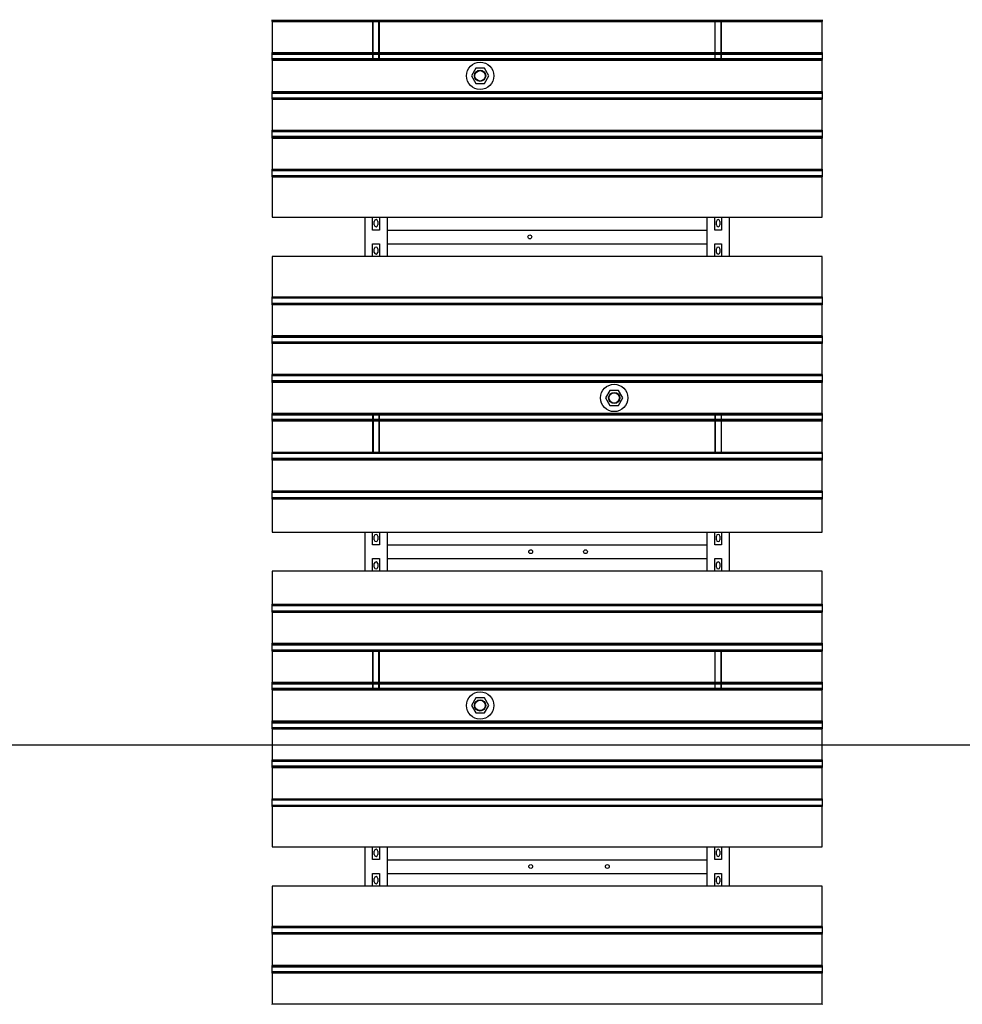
# Model space of a CAD drawing. Extents: x -89225 to 110569, y 13360 to 87647.
# Tile 265 of 478: x 37856 to 41300, y 66316 to 69913. Entities that reach past the tile are written whole.
import ezdxf

# ---------------------------------------------------------------- set-up
doc = ezdxf.new("R2010")
doc.units = 0
doc.layers.add('4', color=4, linetype='Continuous', lineweight=25)
doc.layers.add('Iv-Lines 035', color=4, linetype='Continuous')

# ---------------------------------------------------------------- blocks, each defined once
blk = doc.blocks.new('Beluchtingselementen Bosman')
for p, q in [((1278289.4, -868150.8), (1278289.4, -868149.3)), ((1278289.4, -868150.8), (1278289.4, -868152.1)), ((1278289.4, -868150.8), (1280299.4, -868150.8)), ((1278289.4, -868154.9), (1278289.4, -868152.1)), ((1278289.4, -868152.1), (1280299.4, -868152.1)), ((1278289.4, -868155.6), (1278289.4, -868154.9)), ((1278289.4, -868154.9), (1280299.4, -868154.9)), ((1278289.4, -868155.6), (1278289.4, -868269)), ((1278289.4, -868155.6), (1280299.4, -868155.6)), ((1278656.9, -868155.6), (1278656.9, -868269)), ((1278658.9, -868269), (1278658.9, -868155.6)), ((1278679.9, -868269), (1278679.9, -868155.6)), ((1278681.9, -868269), (1278681.9, -868155.6)), ((1279906.9, -868155.6), (1279906.9, -868269)), ((1279908.9, -868269), (1279908.9, -868155.6)), ((1279929.9, -868269), (1279929.9, -868155.6)), ((1279931.9, -868269), (1279931.9, -868155.6)), ((1280299.4, -868149.3), (1280299.4, -868150.8)), ((1280299.4, -868152.1), (1280299.4, -868150.8)), ((1280299.4, -868152.1), (1280299.4, -868154.9)), ((1280299.4, -868154.9), (1280299.4, -868155.6)), ((1280299.4, -868269), (1280299.4, -868155.6)), ((1278289.4, -868269.7), (1278289.4, -868269)), ((1278289.4, -868269), (1280299.4, -868269)), ((1278289.4, -868272.5), (1278289.4, -868269.7)), ((1278289.4, -868269.7), (1280299.4, -868269.7)), ((1278289.4, -868272.5), (1278289.4, -868273.7)), ((1278289.4, -868275.3), (1278289.4, -868273.7)), ((1278289.4, -868273.7), (1280299.4, -868273.7)), ((1278289.4, -868291.3), (1278289.4, -868275.3)), ((1278289.4, -868275.3), (1280299.4, -868275.3)), ((1278656.9, -868275.3), (1278656.9, -868291.3)), ((1278658.9, -868291.3), (1278658.9, -868275.3)), ((1278679.9, -868291.3), (1278679.9, -868275.3)), ((1278681.9, -868291.3), (1278681.9, -868275.3)), ((1279906.9, -868275.3), (1279906.9, -868291.3)), ((1279908.9, -868291.3), (1279908.9, -868275.3)), ((1279929.9, -868291.3), (1279929.9, -868275.3)), ((1279931.9, -868291.3), (1279931.9, -868275.3)), ((1280299.4, -868269), (1280299.4, -868269.7)), ((1280299.4, -868269.7), (1280299.4, -868272.5)), ((1280299.4, -868273.7), (1280299.4, -868272.5)), ((1280299.4, -868273.7), (1280299.4, -868275.3)), ((1280299.4, -868275.3), (1280299.4, -868291.3)), ((1278289.4, -868292.8), (1278289.4, -868291.3)), ((1278289.4, -868291.3), (1280299.4, -868291.3)), ((1278289.4, -868292.8), (1278289.4, -868294.1)), ((1278289.4, -868292.8), (1280299.4, -868292.8)), ((1278289.4, -868296.9), (1278289.4, -868294.1)), ((1278289.4, -868297.6), (1278289.4, -868296.9)), ((1278289.4, -868296.9), (1280299.4, -868296.9)), ((1278289.4, -868297.6), (1278289.4, -868411)), ((1278289.4, -868297.6), (1280299.4, -868297.6)), ((1280299.4, -868291.3), (1280299.4, -868292.8)), ((1280299.4, -868294.1), (1280299.4, -868292.8)), ((1280299.4, -868294.1), (1280299.4, -868296.9)), ((1280299.4, -868296.9), (1280299.4, -868297.6)), ((1280299.4, -868411), (1280299.4, -868297.6)), ((1279033.4, -868326.8), (1279017.6, -868354.4)), ((1279065.2, -868326.7), (1279033.4, -868326.8)), ((1279081.2, -868354.2), (1279065.2, -868326.7)), ((1279017.6, -868354.4), (1279033.6, -868381.9)), ((1279033.6, -868381.9), (1279065.4, -868381.8)), ((1279065.4, -868381.8), (1279081.2, -868354.2)), ((1278289.4, -868411.7), (1278289.4, -868411)), ((1278289.4, -868411), (1280299.4, -868411)), ((1278289.4, -868414.5), (1278289.4, -868411.7)), ((1278289.4, -868411.7), (1280299.4, -868411.7)), ((1278289.4, -868414.5), (1278289.4, -868415.7)), ((1278289.4, -868417.3), (1278289.4, -868415.7)), ((1278289.4, -868415.7), (1280299.4, -868415.7)), ((1278289.4, -868433.3), (1278289.4, -868417.3)), ((1278289.4, -868417.3), (1280299.4, -868417.3)), ((1280299.4, -868411), (1280299.4, -868411.7)), ((1280299.4, -868411.7), (1280299.4, -868414.5)), ((1280299.4, -868415.7), (1280299.4, -868414.5)), ((1280299.4, -868415.7), (1280299.4, -868417.3)), ((1280299.4, -868417.3), (1280299.4, -868433.3)), ((1278289.4, -868434.8), (1278289.4, -868433.3)), ((1278289.4, -868434.8), (1278289.4, -868436.1)), ((1278289.4, -868434.8), (1280299.4, -868434.8)), ((1278289.4, -868438.9), (1278289.4, -868436.1)), ((1278289.4, -868439.6), (1278289.4, -868438.9)), ((1278289.4, -868438.9), (1280299.4, -868438.9)), ((1278289.4, -868439.6), (1278289.4, -868553)), ((1278289.4, -868439.6), (1280299.4, -868439.6)), ((1280299.4, -868433.3), (1280299.4, -868434.8)), ((1280299.4, -868436.1), (1280299.4, -868434.8)), ((1280299.4, -868436.1), (1280299.4, -868438.9)), ((1280299.4, -868438.9), (1280299.4, -868439.6)), ((1280299.4, -868553), (1280299.4, -868439.6)), ((1278289.4, -868553.7), (1278289.4, -868553)), ((1278289.4, -868553), (1280299.4, -868553)), ((1278289.4, -868556.5), (1278289.4, -868553.7)), ((1278289.4, -868553.7), (1280299.4, -868553.7)), ((1278289.4, -868556.5), (1278289.4, -868557.7)), ((1278289.4, -868559.3), (1278289.4, -868557.7)), ((1278289.4, -868557.7), (1280299.4, -868557.7)), ((1278289.4, -868575.3), (1278289.4, -868559.3)), ((1280299.4, -868553), (1280299.4, -868553.7)), ((1280299.4, -868553.7), (1280299.4, -868556.5)), ((1280299.4, -868557.7), (1280299.4, -868556.5)), ((1280299.4, -868557.7), (1280299.4, -868559.3)), ((1280299.4, -868559.3), (1280299.4, -868575.3)), ((1278289.4, -868576.8), (1278289.4, -868575.3)), ((1278289.4, -868575.3), (1280299.4, -868575.3)), ((1278289.4, -868576.8), (1278289.4, -868578.1)), ((1278289.4, -868576.8), (1280299.4, -868576.8)), ((1278289.4, -868580.9), (1278289.4, -868578.1)), ((1278289.4, -868578.1), (1280299.4, -868578.1)), ((1278289.4, -868581.6), (1278289.4, -868580.9)), ((1278289.4, -868580.9), (1280299.4, -868580.9)), ((1278289.4, -868581.6), (1278289.4, -868695)), ((1278289.4, -868581.6), (1280299.4, -868581.6)), ((1280299.4, -868575.3), (1280299.4, -868576.8)), ((1280299.4, -868578.1), (1280299.4, -868576.8)), ((1280299.4, -868578.1), (1280299.4, -868580.9)), ((1280299.4, -868580.9), (1280299.4, -868581.6)), ((1280299.4, -868695), (1280299.4, -868581.6)), ((1278289.4, -868695.7), (1278289.4, -868695)), ((1278289.4, -868695), (1280299.4, -868695)), ((1278289.4, -868698.5), (1278289.4, -868695.7)), ((1278289.4, -868695.7), (1280299.4, -868695.7)), ((1278289.4, -868698.5), (1278289.4, -868699.7)), ((1278289.4, -868698.5), (1280299.4, -868698.5)), ((1278289.4, -868701.3), (1278289.4, -868699.7)), ((1278289.4, -868699.7), (1280299.4, -868699.7)), ((1278289.4, -868717.3), (1278289.4, -868701.3)), ((1280299.4, -868695), (1280299.4, -868695.7)), ((1280299.4, -868695.7), (1280299.4, -868698.5)), ((1280299.4, -868699.7), (1280299.4, -868698.5)), ((1280299.4, -868699.7), (1280299.4, -868701.3)), ((1280299.4, -868701.3), (1280299.4, -868717.3)), ((1278289.4, -868718.8), (1278289.4, -868717.3)), ((1278289.4, -868718.8), (1278289.4, -868720.1)), ((1278289.4, -868718.8), (1280299.4, -868718.8)), ((1278289.4, -868722.9), (1278289.4, -868720.1)), ((1278289.4, -868723.6), (1278289.4, -868722.9)), ((1278289.4, -868722.9), (1280299.4, -868722.9)), ((1278289.4, -868723.6), (1278289.4, -868871.1)), ((1280299.4, -868717.3), (1280299.4, -868718.8)), ((1280299.4, -868720.1), (1280299.4, -868718.8)), ((1280299.4, -868720.1), (1280299.4, -868722.9)), ((1280299.4, -868722.9), (1280299.4, -868723.6)), ((1280299.4, -868871.1), (1280299.4, -868723.6)), ((1278289.4, -868871.1), (1280299.4, -868871.1)), ((1278629.4, -869014.3), (1278629.4, -868871.1)), ((1278656.9, -868917.7), (1278656.9, -868871.1)), ((1278662.9, -868899.1), (1278662.9, -868886.1)), ((1278675.9, -868886.1), (1278675.9, -868899.1)), ((1278681.9, -868871.1), (1278681.9, -868917.7)), ((1278709.4, -868871.1), (1278709.4, -869014.3)), ((1279879.4, -869014.3), (1279879.4, -868871.1)), ((1279906.9, -868917.7), (1279906.9, -868871.1)), ((1279912.9, -868899.1), (1279912.9, -868886.1)), ((1279925.9, -868886.1), (1279925.9, -868899.1)), ((1279931.9, -868871.1), (1279931.9, -868917.7)), ((1279959.4, -868871.1), (1279959.4, -869014.3)), ((1278681.9, -868917.7), (1278656.9, -868917.7)), ((1278709.4, -868917.8), (1279879.4, -868917.8)), ((1278709.4, -868923.8), (1278709.4, -868967.8)), ((1279879.4, -868967.8), (1279879.4, -868923.8)), ((1279931.9, -868917.7), (1279906.9, -868917.7)), ((1278656.9, -869014.3), (1278656.9, -868967.7)), ((1278656.9, -868967.7), (1278681.9, -868967.7)), ((1278662.9, -868999.3), (1278662.9, -868986.3)), ((1278675.9, -868986.3), (1278675.9, -868999.3)), ((1278681.9, -868967.7), (1278681.9, -869014.3)), ((1278709.4, -868967.8), (1279879.4, -868967.8)), ((1279906.9, -869014.3), (1279906.9, -868967.7)), ((1279906.9, -868967.7), (1279931.9, -868967.7)), ((1279912.9, -868999.3), (1279912.9, -868986.3)), ((1279925.9, -868986.3), (1279925.9, -868999.3)), ((1279931.9, -868967.7), (1279931.9, -869014.3)), ((1280299.4, -869014.3), (1278289.4, -869014.3)), ((1278289.4, -869014.3), (1278289.4, -869161.8)), ((1280299.4, -869161.8), (1280299.4, -869014.3)), ((1278289.4, -869162.5), (1278289.4, -869161.8)), ((1278289.4, -869165.3), (1278289.4, -869162.5)), ((1280299.4, -869162.5), (1278289.4, -869162.5)), ((1278289.4, -869165.3), (1278289.4, -869166.5)), ((1278289.4, -869168.1), (1278289.4, -869166.5)), ((1280299.4, -869166.5), (1278289.4, -869166.5)), ((1278289.4, -869184.1), (1278289.4, -869168.1)), ((1280299.4, -869161.8), (1280299.4, -869162.5)), ((1280299.4, -869162.5), (1280299.4, -869165.3)), ((1280299.4, -869166.5), (1280299.4, -869165.3)), ((1280299.4, -869166.5), (1280299.4, -869168.1)), ((1280299.4, -869168.1), (1280299.4, -869184.1)), ((1278289.4, -869185.6), (1278289.4, -869184.1)), ((1278289.4, -869185.6), (1278289.4, -869186.9)), ((1280299.4, -869185.6), (1278289.4, -869185.6)), ((1278289.4, -869189.7), (1278289.4, -869186.9)), ((1280299.4, -869186.9), (1278289.4, -869186.9)), ((1278289.4, -869190.4), (1278289.4, -869189.7)), ((1280299.4, -869189.7), (1278289.4, -869189.7)), ((1278289.4, -869190.4), (1278289.4, -869303.8)), ((1280299.4, -869190.4), (1278289.4, -869190.4)), ((1280299.4, -869184.1), (1280299.4, -869185.6)), ((1280299.4, -869186.9), (1280299.4, -869185.6)), ((1280299.4, -869186.9), (1280299.4, -869189.7)), ((1280299.4, -869189.7), (1280299.4, -869190.4)), ((1280299.4, -869303.8), (1280299.4, -869190.4)), ((1278289.4, -869304.5), (1278289.4, -869303.8)), ((1280299.4, -869303.8), (1278289.4, -869303.8)), ((1278289.4, -869307.3), (1278289.4, -869304.5)), ((1280299.4, -869304.5), (1278289.4, -869304.5)), ((1278289.4, -869307.3), (1278289.4, -869308.5)), ((1280299.4, -869307.3), (1278289.4, -869307.3)), ((1278289.4, -869310.1), (1278289.4, -869308.5)), ((1280299.4, -869308.5), (1278289.4, -869308.5)), ((1278289.4, -869326.1), (1278289.4, -869310.1)), ((1280299.4, -869310.1), (1278289.4, -869310.1)), ((1280299.4, -869303.8), (1280299.4, -869304.5)), ((1280299.4, -869304.5), (1280299.4, -869307.3)), ((1280299.4, -869308.5), (1280299.4, -869307.3)), ((1280299.4, -869308.5), (1280299.4, -869310.1)), ((1280299.4, -869310.1), (1280299.4, -869326.1)), ((1278289.4, -869327.6), (1278289.4, -869326.1)), ((1278289.4, -869327.6), (1278289.4, -869328.9)), ((1280299.4, -869327.6), (1278289.4, -869327.6)), ((1278289.4, -869331.7), (1278289.4, -869328.9)), ((1278289.4, -869332.4), (1278289.4, -869331.7)), ((1280299.4, -869331.7), (1278289.4, -869331.7)), ((1278289.4, -869332.4), (1278289.4, -869445.8)), ((1280299.4, -869332.4), (1278289.4, -869332.4)), ((1280299.4, -869326.1), (1280299.4, -869327.6)), ((1280299.4, -869328.9), (1280299.4, -869327.6)), ((1280299.4, -869328.9), (1280299.4, -869331.7)), ((1280299.4, -869331.7), (1280299.4, -869332.4)), ((1280299.4, -869445.8), (1280299.4, -869332.4)), ((1278289.4, -869446.5), (1278289.4, -869445.8)), ((1280299.4, -869445.8), (1278289.4, -869445.8)), ((1278289.4, -869449.3), (1278289.4, -869446.5)), ((1280299.4, -869446.5), (1278289.4, -869446.5)), ((1278289.4, -869449.3), (1278289.4, -869450.5)), ((1278289.4, -869452.1), (1278289.4, -869450.5)), ((1280299.4, -869450.5), (1278289.4, -869450.5)), ((1278289.4, -869468.1), (1278289.4, -869452.1)), ((1280299.4, -869445.8), (1280299.4, -869446.5)), ((1280299.4, -869446.5), (1280299.4, -869449.3)), ((1280299.4, -869450.5), (1280299.4, -869449.3)), ((1280299.4, -869450.5), (1280299.4, -869452.1)), ((1280299.4, -869452.1), (1280299.4, -869468.1)), ((1278289.4, -869469.6), (1278289.4, -869468.1)), ((1280299.4, -869468.1), (1278289.4, -869468.1)), ((1278289.4, -869469.6), (1278289.4, -869470.9)), ((1280299.4, -869469.6), (1278289.4, -869469.6)), ((1278289.4, -869473.7), (1278289.4, -869470.9)), ((1278289.4, -869474.4), (1278289.4, -869473.7)), ((1280299.4, -869473.7), (1278289.4, -869473.7)), ((1278289.4, -869474.4), (1278289.4, -869587.8)), ((1280299.4, -869474.4), (1278289.4, -869474.4)), ((1280299.4, -869468.1), (1280299.4, -869469.6)), ((1280299.4, -869470.9), (1280299.4, -869469.6)), ((1280299.4, -869470.9), (1280299.4, -869473.7)), ((1280299.4, -869473.7), (1280299.4, -869474.4)), ((1280299.4, -869587.8), (1280299.4, -869474.4)), ((1279523.4, -869503.6), (1279507.6, -869531.2)), ((1279507.6, -869531.2), (1279523.6, -869558.7)), ((1279555.2, -869503.5), (1279523.4, -869503.6)), ((1279571.2, -869531), (1279555.2, -869503.5)), ((1279555.4, -869558.6), (1279571.2, -869531)), ((1279523.6, -869558.7), (1279555.4, -869558.6)), ((1278289.4, -869588.5), (1278289.4, -869587.8)), ((1280299.4, -869587.8), (1278289.4, -869587.8)), ((1278289.4, -869591.3), (1278289.4, -869588.5)), ((1280299.4, -869588.5), (1278289.4, -869588.5)), ((1278289.4, -869591.3), (1278289.4, -869592.5)), ((1278289.4, -869594.1), (1278289.4, -869592.5)), ((1280299.4, -869592.5), (1278289.4, -869592.5)), ((1278289.4, -869610.1), (1278289.4, -869594.1)), ((1280299.4, -869594.1), (1278289.4, -869594.1)), ((1278656.9, -869594.1), (1278656.9, -869610.1)), ((1278658.9, -869594.1), (1278658.9, -869610.1)), ((1278679.9, -869594.1), (1278679.9, -869610.1)), ((1278681.9, -869610.1), (1278681.9, -869594.1)), ((1279906.9, -869594.1), (1279906.9, -869610.1)), ((1279908.9, -869594.1), (1279908.9, -869610.1)), ((1279929.9, -869594.1), (1279929.9, -869610.1)), ((1279931.9, -869610.1), (1279931.9, -869594.1)), ((1280299.4, -869587.8), (1280299.4, -869588.5)), ((1280299.4, -869588.5), (1280299.4, -869591.3)), ((1280299.4, -869592.5), (1280299.4, -869591.3)), ((1280299.4, -869592.5), (1280299.4, -869594.1)), ((1280299.4, -869594.1), (1280299.4, -869610.1)), ((1278289.4, -869611.6), (1278289.4, -869610.1)), ((1280299.4, -869610.1), (1278289.4, -869610.1)), ((1278289.4, -869611.6), (1278289.4, -869612.9)), ((1280299.4, -869611.6), (1278289.4, -869611.6)), ((1278289.4, -869615.7), (1278289.4, -869612.9)), ((1278289.4, -869616.4), (1278289.4, -869615.7)), ((1280299.4, -869615.7), (1278289.4, -869615.7)), ((1278289.4, -869616.4), (1278289.4, -869729.8)), ((1280299.4, -869616.4), (1278289.4, -869616.4)), ((1278656.9, -869616.4), (1278656.9, -869729.8)), ((1278658.9, -869616.4), (1278658.9, -869729.8)), ((1278679.9, -869616.4), (1278679.9, -869729.8)), ((1278681.9, -869729.8), (1278681.9, -869616.4)), ((1279906.9, -869616.4), (1279906.9, -869729.8)), ((1279908.9, -869616.4), (1279908.9, -869729.8)), ((1279929.9, -869616.4), (1279929.9, -869729.8)), ((1279931.9, -869729.8), (1279931.9, -869616.4)), ((1280299.4, -869610.1), (1280299.4, -869611.6)), ((1280299.4, -869612.9), (1280299.4, -869611.6)), ((1280299.4, -869612.9), (1280299.4, -869615.7)), ((1280299.4, -869615.7), (1280299.4, -869616.4)), ((1280299.4, -869729.8), (1280299.4, -869616.4)), ((1278289.4, -869730.5), (1278289.4, -869729.8)), ((1280299.4, -869729.8), (1278289.4, -869729.8)), ((1278289.4, -869733.3), (1278289.4, -869730.5)), ((1280299.4, -869730.5), (1278289.4, -869730.5)), ((1278289.4, -869733.3), (1278289.4, -869734.5)), ((1280299.4, -869733.3), (1278289.4, -869733.3)), ((1278289.4, -869736.1), (1278289.4, -869734.5)), ((1280299.4, -869734.5), (1278289.4, -869734.5)), ((1278289.4, -869752.1), (1278289.4, -869736.1)), ((1280299.4, -869729.8), (1280299.4, -869730.5)), ((1280299.4, -869730.5), (1280299.4, -869733.3)), ((1280299.4, -869734.5), (1280299.4, -869733.3)), ((1280299.4, -869734.5), (1280299.4, -869736.1)), ((1280299.4, -869736.1), (1280299.4, -869752.1)), ((1278289.4, -869753.6), (1278289.4, -869752.1)), ((1280299.4, -869752.1), (1278289.4, -869752.1)), ((1278289.4, -869753.6), (1278289.4, -869754.9)), ((1280299.4, -869753.6), (1278289.4, -869753.6)), ((1278289.4, -869757.7), (1278289.4, -869754.9)), ((1278289.4, -869758.4), (1278289.4, -869757.7)), ((1280299.4, -869757.7), (1278289.4, -869757.7)), ((1278289.4, -869758.4), (1278289.4, -869871.8)), ((1280299.4, -869758.4), (1278289.4, -869758.4)), ((1280299.4, -869752.1), (1280299.4, -869753.6)), ((1280299.4, -869754.9), (1280299.4, -869753.6)), ((1280299.4, -869754.9), (1280299.4, -869757.7)), ((1280299.4, -869757.7), (1280299.4, -869758.4)), ((1280299.4, -869871.8), (1280299.4, -869758.4)), ((1278289.4, -869872.5), (1278289.4, -869871.8)), ((1280299.4, -869871.8), (1278289.4, -869871.8)), ((1278289.4, -869875.3), (1278289.4, -869872.5)), ((1280299.4, -869872.5), (1278289.4, -869872.5)), ((1278289.4, -869875.3), (1278289.4, -869876.5)), ((1278289.4, -869878.1), (1278289.4, -869876.5)), ((1280299.4, -869876.5), (1278289.4, -869876.5)), ((1278289.4, -869894.1), (1278289.4, -869878.1)), ((1278289.4, -869895.6), (1278289.4, -869894.1)), ((1278289.4, -869895.6), (1278289.4, -869896.9)), ((1280299.4, -869895.6), (1278289.4, -869895.6)), ((1280299.4, -869871.8), (1280299.4, -869872.5)), ((1280299.4, -869872.5), (1280299.4, -869875.3)), ((1280299.4, -869876.5), (1280299.4, -869875.3)), ((1280299.4, -869876.5), (1280299.4, -869878.1)), ((1280299.4, -869878.1), (1280299.4, -869894.1)), ((1280299.4, -869894.1), (1280299.4, -869895.6)), ((1280299.4, -869896.9), (1280299.4, -869895.6)), ((1278289.4, -869899.7), (1278289.4, -869896.9)), ((1278289.4, -869900.4), (1278289.4, -869899.7)), ((1280299.4, -869899.7), (1278289.4, -869899.7)), ((1278289.4, -869900.4), (1278289.4, -870021.1)), ((1280299.4, -869900.4), (1278289.4, -869900.4)), ((1280299.4, -869896.9), (1280299.4, -869899.7)), ((1280299.4, -869899.7), (1280299.4, -869900.4)), ((1280299.4, -870021.1), (1280299.4, -869900.4)), ((1278289.4, -870021.1), (1280299.4, -870021.1)), ((1278629.4, -870164.3), (1278629.4, -870021.1)), ((1278656.9, -870067.7), (1278656.9, -870021.1)), ((1278662.9, -870049.1), (1278662.9, -870036.1)), ((1278675.9, -870036.1), (1278675.9, -870049.1)), ((1278681.9, -870021.1), (1278681.9, -870067.7)), ((1278709.4, -870021.1), (1278709.4, -870164.3)), ((1279879.4, -870164.3), (1279879.4, -870021.1)), ((1279906.9, -870067.7), (1279906.9, -870021.1)), ((1279912.9, -870049.1), (1279912.9, -870036.1)), ((1279925.9, -870036.1), (1279925.9, -870049.1)), ((1279931.9, -870021.1), (1279931.9, -870067.7)), ((1279959.4, -870021.1), (1279959.4, -870164.3)), ((1278681.9, -870067.7), (1278656.9, -870067.7)), ((1278709.4, -870067.8), (1279879.4, -870067.8)), ((1278709.4, -870073.8), (1278709.4, -870117.8)), ((1279879.4, -870117.8), (1279879.4, -870073.8)), ((1279931.9, -870067.7), (1279906.9, -870067.7)), ((1278656.9, -870164.3), (1278656.9, -870117.7)), ((1278656.9, -870117.7), (1278681.9, -870117.7)), ((1278662.9, -870149.3), (1278662.9, -870136.3)), ((1278675.9, -870136.3), (1278675.9, -870149.3)), ((1278681.9, -870117.7), (1278681.9, -870164.3)), ((1278709.4, -870117.8), (1279879.4, -870117.8)), ((1279906.9, -870164.3), (1279906.9, -870117.7)), ((1279906.9, -870117.7), (1279931.9, -870117.7)), ((1279912.9, -870149.3), (1279912.9, -870136.3)), ((1279925.9, -870136.3), (1279925.9, -870149.3)), ((1279931.9, -870117.7), (1279931.9, -870164.3)), ((1280299.4, -870164.3), (1278289.4, -870164.3)), ((1278289.4, -870164.3), (1278289.4, -870285)), ((1280299.4, -870285), (1280299.4, -870164.3)), ((1278289.4, -870285.7), (1278289.4, -870285)), ((1278289.4, -870285), (1280299.4, -870285)), ((1278289.4, -870288.5), (1278289.4, -870285.7)), ((1278289.4, -870285.7), (1280299.4, -870285.7)), ((1278289.4, -870288.5), (1278289.4, -870289.7)), ((1278289.4, -870291.3), (1278289.4, -870289.7)), ((1278289.4, -870289.7), (1280299.4, -870289.7)), ((1278289.4, -870307.3), (1278289.4, -870291.3)), ((1280299.4, -870285), (1280299.4, -870285.7)), ((1280299.4, -870285.7), (1280299.4, -870288.5)), ((1280299.4, -870289.7), (1280299.4, -870288.5)), ((1280299.4, -870289.7), (1280299.4, -870291.3)), ((1280299.4, -870291.3), (1280299.4, -870307.3)), ((1278289.4, -870308.8), (1278289.4, -870307.3)), ((1278289.4, -870308.8), (1278289.4, -870310.1)), ((1278289.4, -870308.8), (1280299.4, -870308.8)), ((1278289.4, -870312.9), (1278289.4, -870310.1)), ((1278289.4, -870313.6), (1278289.4, -870312.9)), ((1278289.4, -870312.9), (1280299.4, -870312.9)), ((1278289.4, -870313.6), (1278289.4, -870427)), ((1278289.4, -870313.6), (1280299.4, -870313.6)), ((1280299.4, -870307.3), (1280299.4, -870308.8)), ((1280299.4, -870310.1), (1280299.4, -870308.8)), ((1280299.4, -870310.1), (1280299.4, -870312.9)), ((1280299.4, -870312.9), (1280299.4, -870313.6)), ((1280299.4, -870427), (1280299.4, -870313.6)), ((1278289.4, -870427.7), (1278289.4, -870427)), ((1278289.4, -870427), (1280299.4, -870427)), ((1278289.4, -870430.5), (1278289.4, -870427.7)), ((1278289.4, -870427.7), (1280299.4, -870427.7)), ((1278289.4, -870430.5), (1278289.4, -870431.7)), ((1278289.4, -870433.3), (1278289.4, -870431.7)), ((1278289.4, -870431.7), (1280299.4, -870431.7)), ((1278289.4, -870449.3), (1278289.4, -870433.3)), ((1278289.4, -870433.3), (1280299.4, -870433.3)), ((1280299.4, -870427), (1280299.4, -870427.7)), ((1280299.4, -870427.7), (1280299.4, -870430.5)), ((1280299.4, -870431.7), (1280299.4, -870430.5)), ((1280299.4, -870431.7), (1280299.4, -870433.3)), ((1280299.4, -870433.3), (1280299.4, -870449.3)), ((1278289.4, -870450.8), (1278289.4, -870449.3)), ((1278289.4, -870450.8), (1278289.4, -870452.1)), ((1278289.4, -870450.8), (1280299.4, -870450.8)), ((1278289.4, -870454.9), (1278289.4, -870452.1)), ((1278289.4, -870452.1), (1280299.4, -870452.1)), ((1278289.4, -870455.6), (1278289.4, -870454.9)), ((1278289.4, -870454.9), (1280299.4, -870454.9)), ((1278289.4, -870455.6), (1278289.4, -870569)), ((1278289.4, -870455.6), (1280299.4, -870455.6)), ((1278656.9, -870455.6), (1278656.9, -870569)), ((1278658.9, -870569), (1278658.9, -870455.6)), ((1278679.9, -870569), (1278679.9, -870455.6)), ((1278681.9, -870569), (1278681.9, -870455.6)), ((1279906.9, -870455.6), (1279906.9, -870569)), ((1279908.9, -870569), (1279908.9, -870455.6)), ((1279929.9, -870569), (1279929.9, -870455.6)), ((1279931.9, -870569), (1279931.9, -870455.6)), ((1280299.4, -870449.3), (1280299.4, -870450.8)), ((1280299.4, -870452.1), (1280299.4, -870450.8)), ((1280299.4, -870452.1), (1280299.4, -870454.9)), ((1280299.4, -870454.9), (1280299.4, -870455.6)), ((1280299.4, -870569), (1280299.4, -870455.6)), ((1278289.4, -870569.7), (1278289.4, -870569)), ((1278289.4, -870569), (1280299.4, -870569)), ((1278289.4, -870572.5), (1278289.4, -870569.7)), ((1278289.4, -870569.7), (1280299.4, -870569.7)), ((1278289.4, -870572.5), (1278289.4, -870573.7)), ((1278289.4, -870575.3), (1278289.4, -870573.7)), ((1278289.4, -870573.7), (1280299.4, -870573.7)), ((1278289.4, -870591.3), (1278289.4, -870575.3)), ((1278289.4, -870575.3), (1280299.4, -870575.3)), ((1278656.9, -870575.3), (1278656.9, -870591.3)), ((1278658.9, -870591.3), (1278658.9, -870575.3)), ((1278679.9, -870591.3), (1278679.9, -870575.3)), ((1278681.9, -870591.3), (1278681.9, -870575.3)), ((1279906.9, -870575.3), (1279906.9, -870591.3)), ((1279908.9, -870591.3), (1279908.9, -870575.3)), ((1279929.9, -870591.3), (1279929.9, -870575.3)), ((1279931.9, -870591.3), (1279931.9, -870575.3)), ((1280299.4, -870569), (1280299.4, -870569.7)), ((1280299.4, -870569.7), (1280299.4, -870572.5)), ((1280299.4, -870573.7), (1280299.4, -870572.5)), ((1280299.4, -870573.7), (1280299.4, -870575.3)), ((1280299.4, -870575.3), (1280299.4, -870591.3)), ((1278289.4, -870592.8), (1278289.4, -870591.3)), ((1278289.4, -870591.3), (1280299.4, -870591.3)), ((1278289.4, -870592.8), (1278289.4, -870594.1)), ((1278289.4, -870592.8), (1280299.4, -870592.8)), ((1278289.4, -870596.9), (1278289.4, -870594.1)), ((1278289.4, -870597.6), (1278289.4, -870596.9)), ((1278289.4, -870596.9), (1280299.4, -870596.9)), ((1278289.4, -870597.6), (1278289.4, -870711)), ((1278289.4, -870597.6), (1280299.4, -870597.6)), ((1280299.4, -870591.3), (1280299.4, -870592.8)), ((1280299.4, -870594.1), (1280299.4, -870592.8)), ((1280299.4, -870594.1), (1280299.4, -870596.9)), ((1280299.4, -870596.9), (1280299.4, -870597.6)), ((1280299.4, -870711), (1280299.4, -870597.6)), ((1279033.4, -870626.8), (1279017.6, -870654.4)), ((1279065.2, -870626.7), (1279033.4, -870626.8)), ((1279081.2, -870654.2), (1279065.2, -870626.7)), ((1279017.6, -870654.4), (1279033.6, -870681.9)), ((1279033.6, -870681.9), (1279065.4, -870681.8)), ((1279065.4, -870681.8), (1279081.2, -870654.2)), ((1278289.4, -870711.7), (1278289.4, -870711)), ((1278289.4, -870711), (1280299.4, -870711)), ((1278289.4, -870714.5), (1278289.4, -870711.7)), ((1278289.4, -870711.7), (1280299.4, -870711.7)), ((1278289.4, -870714.5), (1278289.4, -870715.7)), ((1278289.4, -870717.3), (1278289.4, -870715.7)), ((1278289.4, -870715.7), (1280299.4, -870715.7)), ((1278289.4, -870733.3), (1278289.4, -870717.3)), ((1278289.4, -870717.3), (1280299.4, -870717.3)), ((1280299.4, -870711), (1280299.4, -870711.7)), ((1280299.4, -870711.7), (1280299.4, -870714.5)), ((1280299.4, -870715.7), (1280299.4, -870714.5)), ((1280299.4, -870715.7), (1280299.4, -870717.3)), ((1280299.4, -870717.3), (1280299.4, -870733.3)), ((1278289.4, -870734.8), (1278289.4, -870733.3)), ((1278289.4, -870734.8), (1278289.4, -870736.1)), ((1278289.4, -870734.8), (1280299.4, -870734.8)), ((1278289.4, -870738.9), (1278289.4, -870736.1)), ((1278289.4, -870739.6), (1278289.4, -870738.9)), ((1278289.4, -870738.9), (1280299.4, -870738.9)), ((1278289.4, -870739.6), (1278289.4, -870853)), ((1278289.4, -870739.6), (1280299.4, -870739.6)), ((1280299.4, -870733.3), (1280299.4, -870734.8)), ((1280299.4, -870736.1), (1280299.4, -870734.8)), ((1280299.4, -870736.1), (1280299.4, -870738.9)), ((1280299.4, -870738.9), (1280299.4, -870739.6)), ((1280299.4, -870853), (1280299.4, -870739.6)), ((1278289.4, -870853.7), (1278289.4, -870853)), ((1278289.4, -870853), (1280299.4, -870853)), ((1278289.4, -870856.5), (1278289.4, -870853.7)), ((1278289.4, -870853.7), (1280299.4, -870853.7)), ((1278289.4, -870856.5), (1278289.4, -870857.7)), ((1278289.4, -870859.3), (1278289.4, -870857.7)), ((1278289.4, -870857.7), (1280299.4, -870857.7)), ((1278289.4, -870875.3), (1278289.4, -870859.3)), ((1280299.4, -870853), (1280299.4, -870853.7)), ((1280299.4, -870853.7), (1280299.4, -870856.5)), ((1280299.4, -870857.7), (1280299.4, -870856.5)), ((1280299.4, -870857.7), (1280299.4, -870859.3)), ((1280299.4, -870859.3), (1280299.4, -870875.3)), ((1278289.4, -870876.8), (1278289.4, -870875.3)), ((1278289.4, -870875.3), (1280299.4, -870875.3)), ((1278289.4, -870876.8), (1278289.4, -870878.1)), ((1278289.4, -870876.8), (1280299.4, -870876.8)), ((1278289.4, -870880.9), (1278289.4, -870878.1)), ((1278289.4, -870878.1), (1280299.4, -870878.1)), ((1278289.4, -870881.6), (1278289.4, -870880.9)), ((1278289.4, -870880.9), (1280299.4, -870880.9)), ((1278289.4, -870881.6), (1278289.4, -870995)), ((1278289.4, -870881.6), (1280299.4, -870881.6)), ((1280299.4, -870875.3), (1280299.4, -870876.8)), ((1280299.4, -870878.1), (1280299.4, -870876.8)), ((1280299.4, -870878.1), (1280299.4, -870880.9)), ((1280299.4, -870880.9), (1280299.4, -870881.6)), ((1280299.4, -870995), (1280299.4, -870881.6)), ((1278289.4, -870995.7), (1278289.4, -870995)), ((1278289.4, -870995), (1280299.4, -870995)), ((1278289.4, -870998.5), (1278289.4, -870995.7)), ((1278289.4, -870995.7), (1280299.4, -870995.7)), ((1278289.4, -870998.5), (1278289.4, -870999.7)), ((1278289.4, -870998.5), (1280299.4, -870998.5)), ((1278289.4, -871001.3), (1278289.4, -870999.7)), ((1278289.4, -870999.7), (1280299.4, -870999.7)), ((1278289.4, -871017.3), (1278289.4, -871001.3)), ((1280299.4, -870995), (1280299.4, -870995.7)), ((1280299.4, -870995.7), (1280299.4, -870998.5)), ((1280299.4, -870999.7), (1280299.4, -870998.5)), ((1280299.4, -870999.7), (1280299.4, -871001.3)), ((1280299.4, -871001.3), (1280299.4, -871017.3)), ((1278289.4, -871018.8), (1278289.4, -871017.3)), ((1278289.4, -871018.8), (1278289.4, -871020.1)), ((1278289.4, -871018.8), (1280299.4, -871018.8)), ((1278289.4, -871022.9), (1278289.4, -871020.1)), ((1278289.4, -871023.6), (1278289.4, -871022.9)), ((1278289.4, -871022.9), (1280299.4, -871022.9)), ((1278289.4, -871023.6), (1278289.4, -871171.1)), ((1280299.4, -871017.3), (1280299.4, -871018.8)), ((1280299.4, -871020.1), (1280299.4, -871018.8)), ((1280299.4, -871020.1), (1280299.4, -871022.9)), ((1280299.4, -871022.9), (1280299.4, -871023.6)), ((1280299.4, -871171.1), (1280299.4, -871023.6)), ((1278289.4, -871171.1), (1280299.4, -871171.1)), ((1278629.4, -871314.3), (1278629.4, -871171.1)), ((1278656.9, -871217.7), (1278656.9, -871171.1)), ((1278662.9, -871199.1), (1278662.9, -871186.1)), ((1278675.9, -871186.1), (1278675.9, -871199.1)), ((1278681.9, -871171.1), (1278681.9, -871217.7)), ((1278709.4, -871171.1), (1278709.4, -871314.3)), ((1279879.4, -871314.3), (1279879.4, -871171.1)), ((1279906.9, -871217.7), (1279906.9, -871171.1)), ((1279912.9, -871199.1), (1279912.9, -871186.1)), ((1279925.9, -871186.1), (1279925.9, -871199.1)), ((1279931.9, -871171.1), (1279931.9, -871217.7)), ((1279959.4, -871171.1), (1279959.4, -871314.3)), ((1278681.9, -871217.7), (1278656.9, -871217.7)), ((1278709.4, -871217.8), (1279879.4, -871217.8)), ((1278709.4, -871223.8), (1278709.4, -871267.8)), ((1279879.4, -871267.8), (1279879.4, -871223.8)), ((1279931.9, -871217.7), (1279906.9, -871217.7)), ((1278656.9, -871314.3), (1278656.9, -871267.7)), ((1278656.9, -871267.7), (1278681.9, -871267.7)), ((1278662.9, -871299.3), (1278662.9, -871286.3)), ((1278675.9, -871286.3), (1278675.9, -871299.3)), ((1278681.9, -871267.7), (1278681.9, -871314.3)), ((1278709.4, -871267.8), (1279879.4, -871267.8)), ((1279906.9, -871314.3), (1279906.9, -871267.7)), ((1279906.9, -871267.7), (1279931.9, -871267.7)), ((1279912.9, -871299.3), (1279912.9, -871286.3)), ((1279925.9, -871286.3), (1279925.9, -871299.3)), ((1279931.9, -871267.7), (1279931.9, -871314.3)), ((1280299.4, -871314.3), (1278289.4, -871314.3)), ((1278289.4, -871314.3), (1278289.4, -871461.8)), ((1280299.4, -871461.8), (1280299.4, -871314.3)), ((1278289.4, -871462.5), (1278289.4, -871461.8)), ((1278289.4, -871465.3), (1278289.4, -871462.5)), ((1280299.4, -871462.5), (1278289.4, -871462.5)), ((1278289.4, -871465.3), (1278289.4, -871466.5)), ((1278289.4, -871468.1), (1278289.4, -871466.5)), ((1280299.4, -871466.5), (1278289.4, -871466.5)), ((1278289.4, -871484.1), (1278289.4, -871468.1)), ((1280299.4, -871461.8), (1280299.4, -871462.5)), ((1280299.4, -871462.5), (1280299.4, -871465.3)), ((1280299.4, -871466.5), (1280299.4, -871465.3)), ((1280299.4, -871466.5), (1280299.4, -871468.1)), ((1280299.4, -871468.1), (1280299.4, -871484.1)), ((1278289.4, -871485.6), (1278289.4, -871484.1)), ((1278289.4, -871485.6), (1278289.4, -871486.9)), ((1280299.4, -871485.6), (1278289.4, -871485.6)), ((1278289.4, -871489.7), (1278289.4, -871486.9)), ((1280299.4, -871486.9), (1278289.4, -871486.9)), ((1278289.4, -871490.4), (1278289.4, -871489.7)), ((1280299.4, -871489.7), (1278289.4, -871489.7)), ((1278289.4, -871490.4), (1278289.4, -871603.8)), ((1280299.4, -871490.4), (1278289.4, -871490.4)), ((1280299.4, -871484.1), (1280299.4, -871485.6)), ((1280299.4, -871486.9), (1280299.4, -871485.6)), ((1280299.4, -871486.9), (1280299.4, -871489.7)), ((1280299.4, -871489.7), (1280299.4, -871490.4)), ((1280299.4, -871603.8), (1280299.4, -871490.4)), ((1278289.4, -871604.5), (1278289.4, -871603.8)), ((1280299.4, -871603.8), (1278289.4, -871603.8)), ((1278289.4, -871607.3), (1278289.4, -871604.5)), ((1280299.4, -871604.5), (1278289.4, -871604.5)), ((1278289.4, -871607.3), (1278289.4, -871608.5)), ((1280299.4, -871607.3), (1278289.4, -871607.3)), ((1278289.4, -871610.1), (1278289.4, -871608.5)), ((1280299.4, -871608.5), (1278289.4, -871608.5)), ((1278289.4, -871626.1), (1278289.4, -871610.1)), ((1280299.4, -871610.1), (1278289.4, -871610.1)), ((1280299.4, -871603.8), (1280299.4, -871604.5)), ((1280299.4, -871604.5), (1280299.4, -871607.3)), ((1280299.4, -871608.5), (1280299.4, -871607.3)), ((1280299.4, -871608.5), (1280299.4, -871610.1)), ((1280299.4, -871610.1), (1280299.4, -871626.1)), ((1278289.4, -871627.6), (1278289.4, -871626.1)), ((1278289.4, -871627.6), (1278289.4, -871628.9)), ((1280299.4, -871627.6), (1278289.4, -871627.6)), ((1278289.4, -871631.7), (1278289.4, -871628.9)), ((1278289.4, -871632.4), (1278289.4, -871631.7)), ((1280299.4, -871631.7), (1278289.4, -871631.7)), ((1278289.4, -871632.4), (1278289.4, -871745.8)), ((1280299.4, -871632.4), (1278289.4, -871632.4)), ((1280299.4, -871626.1), (1280299.4, -871627.6)), ((1280299.4, -871628.9), (1280299.4, -871627.6)), ((1280299.4, -871628.9), (1280299.4, -871631.7)), ((1280299.4, -871631.7), (1280299.4, -871632.4)), ((1280299.4, -871745.8), (1280299.4, -871632.4)), ((1278289.4, -871746.5), (1278289.4, -871745.8)), ((1280299.4, -871745.8), (1278289.4, -871745.8)), ((1280299.4, -871745.8), (1280299.4, -871746.5))]:
    blk.add_line(p, q)
for centre, radius in [((1279049.4, -868354.3), 50), ((1279049.4, -868354.3), 20.5), ((1279049.4, -868354.3), 19), ((1279231.4, -868942.8), 7), ((1279539.4, -869531.1), 50), ((1279539.4, -869531.1), 20.5), ((1279539.4, -869531.1), 19), ((1279234.4, -870092.8), 7), ((1279434.4, -870092.8), 7), ((1279049.4, -870654.3), 50), ((1279049.4, -870654.3), 20.5), ((1279049.4, -870654.3), 19), ((1279234.4, -871242.8), 7), ((1279514.4, -871242.8), 7)]:
    blk.add_circle(centre, radius)
for centre, start, end in [((1278669.4, -868886.1), 360, 180), ((1279919.4, -868886.1), 0, 180), ((1278669.4, -868899.1), 180, 360), ((1279919.4, -868899.1), 180, 0), ((1278669.4, -868986.3), 0, 180), ((1279919.4, -868986.3), 360, 180), ((1278669.4, -868999.3), 180, 0), ((1279919.4, -868999.3), 180, 360), ((1278669.4, -870036.1), 360, 180), ((1279919.4, -870036.1), 0, 180), ((1278669.4, -870049.1), 180, 360), ((1279919.4, -870049.1), 180, 0), ((1278669.4, -870136.3), 0, 180), ((1279919.4, -870136.3), 360, 180), ((1278669.4, -870149.3), 180, 0), ((1279919.4, -870149.3), 180, 360), ((1278669.4, -871186.1), 360, 180), ((1279919.4, -871186.1), 0, 180), ((1278669.4, -871199.1), 180, 360), ((1279919.4, -871199.1), 180, 0), ((1278669.4, -871286.3), 0, 180), ((1279919.4, -871286.3), 360, 180), ((1278669.4, -871299.3), 180, 0), ((1279919.4, -871299.3), 180, 360)]:
    blk.add_arc(centre, 6.5, start, end)

msp = doc.modelspace()

# ---------------------------------------------------------------- linework, layer by layer
at = {"layer": '4', "ltscale": 0.5}
msp.add_lwpolyline([(14697.8, 67263.5), (71060, 67263.5)], dxfattribs=at)

# ---------------------------------------------------------------- block references
at = {"layer": 'Iv-Lines 035'}
msp.add_blockref('Beluchtingselementen Bosman', (-1239510.9, 938062.2), dxfattribs=at)

doc.saveas('drawing.dxf')
